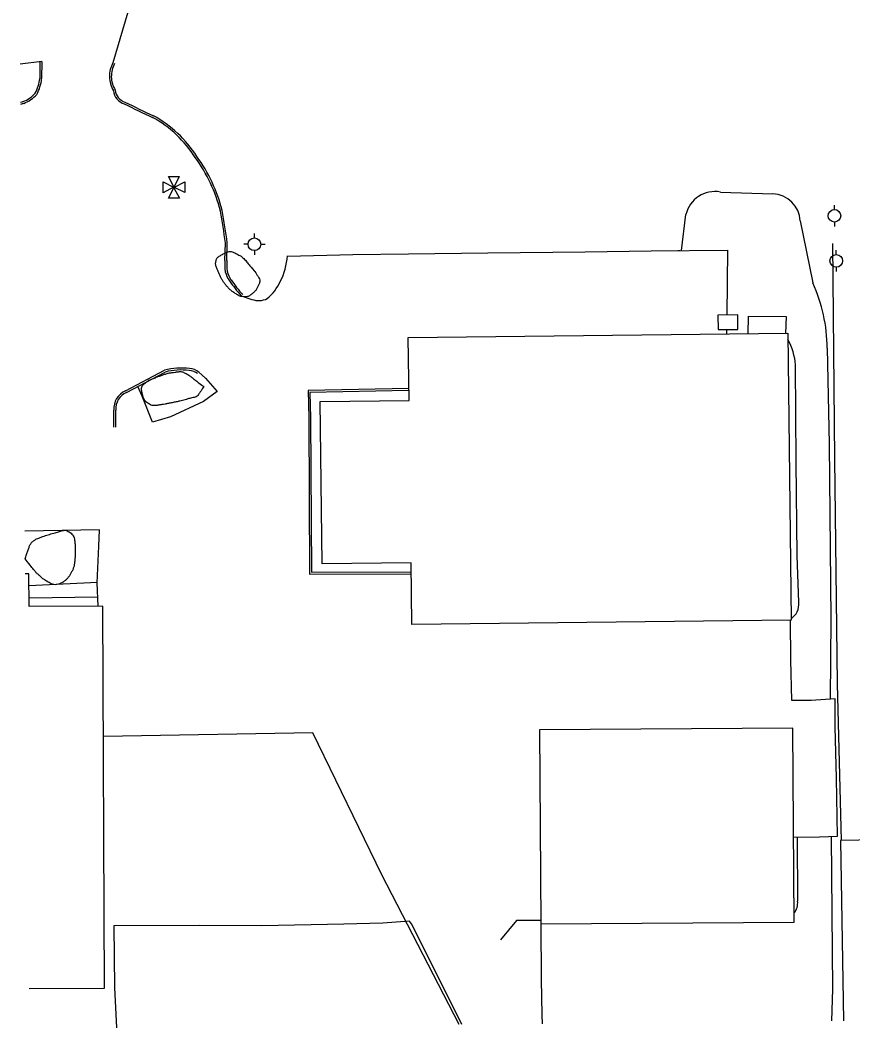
# Model space of a CAD drawing. Extents: x 2145380 to 2156929, y 139568 to 149130.
# Drawn here: x 2150253.7 to 2150518, y 139568.1 to 139888.1 of the extents above; entities that cross this region are included whole.
import ezdxf

# ---------------------------------------------------------------- set-up
doc = ezdxf.new("R2010")
doc.units = 0
for name, color, linetype in [('SURV_Target', 7, 'Continuous'), ('TOPO_Asphalt', 7, 'Continuous'), ('TOPO_Building', 7, 'Continuous'), ('TOPO_Concrete', 7, 'Continuous'), ('TOPO_Curb Back', 7, 'Continuous'), ('TOPO_Dirt Grav', 7, 'Continuous'), ('TOPO_Fence', 7, 'Continuous'), ('TOPO_Misc Line', 7, 'Continuous'), ('TOPO_Power Pole', 7, 'Continuous'), ('TOPO_Sidewalk', 7, 'Continuous'), ('TOPO_Tree Line', 7, 'Continuous'), ('TOPO_Wall Freestanding', 7, 'Continuous'), ('TOPO_Water Fire Hydrant', 7, 'Continuous')]:
    doc.layers.add(name, color=color, linetype=linetype)

# ---------------------------------------------------------------- blocks, each defined once
blk = doc.blocks.new('POWPOL')
at = {"layer": 'TOPO_Power Pole'}
for p, q in [((0, 10.2), (0, 17.3)), ((0, -10.2), (0, -17.3))]:
    blk.add_line(p, q, dxfattribs=at)
blk.add_circle((0, 0), 10.2, dxfattribs=at)
blk = doc.blocks.new('FIRHYD')
at = {"layer": 'TOPO_Water Fire Hydrant'}
for p, q in [((0, 10.2), (0, 17.3)), ((10.2, 0), (17.3, 0)), ((-10.2, 0), (-17.3, 0)), ((0, -10.2), (0, -17.3))]:
    blk.add_line(p, q, dxfattribs=at)
blk.add_circle((0, 0), 10.2, dxfattribs=at)
blk = doc.blocks.new('TAR_1')
at = {"layer": 'SURV_Target'}
blk.add_line((189, 2), (189, 2), dxfattribs=at)
for points in [[(-1, 8), (-96, 189), (91, 190), (2, 8)], [(-9, 0), (-188, -95), (-189, 92), (-8, 4)], [(8, 2), (189, 96), (189, -91), (8, -3)], [(1, -9), (96, -189), (-91, -189), (-3, -8)]]:
    blk.add_lwpolyline(points, dxfattribs=at)
blk.add_circle((0, 0), 8.51, dxfattribs=at)
blk = doc.blocks.new('TAR')
at = {"layer": 'SURV_Target', "xscale": 0.09290322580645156, "yscale": 0.09290322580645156}
blk.add_blockref('TAR_1', (0, 0), dxfattribs=at)

msp = doc.modelspace()

# ---------------------------------------------------------------- linework, layer by layer
at = {"layer": 'TOPO_Asphalt'}
for p, q in [((2150260.56, 139874.9), (2150253.68, 139874.05)), ((2150477.92, 139789.83), (2150477.9, 139788.4))]:
    msp.add_line(p, q, dxfattribs=at)
for points in [[(2150319.07, 139963.08), (2150308.07, 139963.29), (2150303.34, 139963.27), (2150303.37, 139942.12), (2150290.12, 139898.17), (2150283.11, 139874.53)], [(2150338.55, 139813.17), (2150359.26, 139813.6), (2150376.92, 139813.88), (2150402.1, 139814.19), (2150433.03, 139814.49), (2150454.03, 139814.84), (2150478.18, 139815), (2150477.96, 139794.43)], [(2150323.86, 139800.51), (2150327.22, 139799.39)], [(2150310.38, 139776.31), (2150312.51, 139774.41), (2150316.21, 139770.14), (2150311.9, 139766.93), (2150301.43, 139762.1), (2150295.72, 139760.38), (2150292.37, 139768.63), (2150291.04, 139771.76)], [(2150278.47, 139701.99), (2150278.17, 139709.44), (2150278.62, 139721.09), (2150278.83, 139726.24)], [(2150499.23, 139628.68), (2150507.44, 139628.7), (2150513.11, 139628.92), (2150512.87, 139647.43), (2150512.36, 139663.66), (2150512.38, 139672.55), (2150504.8, 139672.06), (2150498.61, 139672), (2150498.36, 139684.97), (2150498.21, 139697.53)], [(2150393.92, 139569.16), (2150389.49, 139578.2), (2150377.9, 139601.13), (2150377.29, 139601.92), (2150368.77, 139601.3), (2150356.47, 139601.01), (2150330.42, 139600.5), (2150310.57, 139600.63), (2150283.42, 139600.49), (2150283.62, 139580.95), (2150284.23, 139568.1)], [(2150419.47, 139569.4), (2150419.43, 139572.28), (2150419.2, 139583.41), (2150419.08, 139601.14)]]:
    msp.add_lwpolyline(points, dxfattribs=at)
for centre, radius, start, end in [((2150316.82, 139814.93), 21.8, 333.0881, 355.3869), ((2150321.91, 139811.69), 15.8, 310.2997, 335.1929), ((2150329.38, 139805.34), 6.33, 250.0216, 295.7419)]:
    msp.add_arc(centre, radius, start, end, dxfattribs=at)
at = {"layer": 'TOPO_Building'}
for points in [[(2150497.36, 139788.62), (2150498.4, 139697.53), (2150378.01, 139696.16), (2150377.79, 139715.75), (2150349.51, 139715.43), (2150348.92, 139766.98), (2150377.12, 139767.3), (2150376.89, 139787.25)], [(2150498.99, 139663.3), (2150418.49, 139662.74), (2150418.92, 139601.14), (2150499.42, 139601.7)]]:
    msp.add_lwpolyline(points, close=True, dxfattribs=at)
msp.add_lwpolyline([(2150256.54, 139580.6), (2150280.46, 139580.71), (2150279.89, 139702), (2150256.51, 139701.89), (2150256.46, 139712.26), (2150255.27, 139712.25)], dxfattribs=at)
at = {"layer": 'TOPO_Concrete'}
msp.add_lwpolyline([(2150484.74, 139788.48), (2150484.89, 139794.06), (2150496.88, 139793.93), (2150496.66, 139788.61)], dxfattribs=at)
at = {"layer": 'TOPO_Curb Back'}
for points in [[(2150259.96, 139874.91), (2150259.89, 139869.55)], [(2150260.56, 139874.9), (2150260.49, 139869.52)], [(2150318.66, 139811.74), (2150318.83, 139817.32)], [(2150319.26, 139811.71), (2150319.43, 139817.35)], [(2150287.13, 139770.38), (2150299.53, 139776.9)], [(2150287.39, 139769.84), (2150299.75, 139776.33)], [(2150377.07, 139771.11), (2150345.05, 139770.44), (2150345.29, 139761.79), (2150345.56, 139712.14), (2150377.83, 139712.25)], [(2150377.08, 139770.51), (2150345.67, 139769.85), (2150345.89, 139761.8), (2150346.16, 139712.74), (2150377.82, 139712.85)], [(2150283.4, 139758.85), (2150283.4, 139764.2)], [(2150284, 139758.85), (2150284, 139764.22)]]:
    msp.add_lwpolyline(points, dxfattribs=at)
for centre, radius, start, end in [((2150291.76, 139870.02), 9.76, 152.5059, 179.613), ((2150291.76, 139870.02), 9.16, 152.5061, 179.5408), ((2150291.4, 139870.39), 9.4, 181.8235, 210.3007), ((2150291.4, 139870.39), 8.8, 181.8996, 211.1089), ((2150247.11, 139870.82), 12.84, 332.1838, 354.3095), ((2150247.11, 139870.82), 13.44, 331.8375, 354.4243), ((2150250.55, 139872.28), 10.87, 291.8483, 316.7732), ((2150250.55, 139872.28), 11.47, 291.7029, 317.1773), ((2150288.32, 139866.28), 5.07, 187.2451, 251.4276), ((2150288.32, 139866.28), 4.47, 185.6982, 251.9086), ((2150450.4, 139194.62), 695.69, 106.34708, 106.41512), ((2150450.4, 139194.61), 695.09, 106.34474, 106.42914), ((2150593.94, 140492.1), 701.49, 244.02519, 244.84074), ((2150594.04, 140492.31), 701.12, 244.02199, 244.84209), ((2150277.69, 139824.4), 37.39, 32.4296, 61.1827), ((2150277.69, 139824.4), 37.99, 32.459, 61.2115), ((2150269.3, 139815.35), 49.43, 14.1751, 36.0795), ((2150269.3, 139815.35), 50.03, 14.153, 36.0578), ((2150131.49, 139792.82), 188.94, 7.451, 10.562), ((2150131.44, 139792.81), 189.59, 7.4371, 10.5675), ((2150336.42, 139810.62), 17.79, 176.3887, 187.8271), ((2150336.43, 139810.62), 17.2, 176.3572, 187.7066), ((2150327.77, 139810.5), 9.27, 194.3894, 214.2948), ((2150327.77, 139810.5), 8.67, 194.6151, 214.2643), ((2150368.13, 139839.14), 58.75, 215.1915, 221.1055), ((2150368.13, 139839.14), 58.15, 215.1963, 221.1054), ((2150304.72, 139757.75), 19.84, 82.1411, 105.1708), ((2150304.72, 139757.75), 19.24, 82.0579, 104.9762), ((2150307.19, 139772.24), 5.17, 51.8838, 87.3352), ((2150307.19, 139772.24), 4.57, 51.8855, 87.6645), ((2150289.67, 139764.63), 6.28, 113.7805, 183.8935), ((2150289.67, 139764.63), 5.68, 113.5772, 184.0928)]:
    msp.add_arc(centre, radius, start, end, dxfattribs=at)
at = {"layer": 'TOPO_Dirt Grav'}
msp.add_line((2150462.43, 139814.89), (2150463.1, 139814.9), dxfattribs=at)
for points in [[(2150475.97, 139833.49), (2150492.62, 139832.93)], [(2150463.62, 139814.9), (2150465.03, 139826.34)], [(2150501.33, 139824.32), (2150505.31, 139804.63)], [(2150509.89, 139783.88), (2150510.46, 139753.55), (2150511.05, 139697.92), (2150510.81, 139672.45)], [(2150500.82, 139703.15), (2150500.33, 139718.05), (2150500.04, 139747.76), (2150499.84, 139778.57)], [(2150500.33, 139628.68), (2150500.46, 139608.33)], [(2150511.13, 139628.85), (2150511.53, 139580.4), (2150511.22, 139570.29)]]:
    msp.add_lwpolyline(points, dxfattribs=at)
for centre, radius, start, end in [((2150474.21, 139824.23), 9.42, 79.2637, 167.0605), ((2150492.18, 139823.77), 9.17, 3.3959, 87.2586), ((2150457.42, 139783.19), 52.48, 0.7595, 24.1188), ((2150480.03, 139776.96), 19.87, 4.6438, 29.182), ((2150495.45, 139702.53), 5.4, 302.9529, 6.5229), ((2150495.66, 139607.65), 4.84, 320.5174, 8.0603)]:
    msp.add_arc(centre, radius, start, end, dxfattribs=at)
at = {"layer": 'TOPO_Fence'}
for points in [[(2150514.41, 139627.62), (2150513.13, 139677.33), (2150512.32, 139748.8), (2150511.67, 139817.12)], [(2150393, 139569.15), (2150368.49, 139616.7), (2150346.55, 139661.81), (2150280.08, 139660.64)], [(2150607.74, 139574.64), (2150607.35, 139629.28), (2150514.07, 139627.62), (2150515.06, 139570.32)]]:
    msp.add_lwpolyline(points, dxfattribs=at)
at = {"layer": 'TOPO_Misc Line'}
msp.add_lwpolyline([(2150475.23, 139789.82), (2150481.48, 139789.85), (2150481.46, 139794.45), (2150475.2, 139794.42)], close=True, dxfattribs=at)
at = {"layer": 'TOPO_Sidewalk'}
for p, q in [((2150278.18, 139709.52), (2150256.48, 139708.41)), ((2150278.36, 139704.9), (2150256.5, 139704.5))]:
    msp.add_line(p, q, dxfattribs=at)
at = {"layer": 'TOPO_Tree Line'}
for points in [[(2150327.98, 139808.48), (2150327.13, 139809.49), (2150326.28, 139810.5), (2150325.43, 139811.51), (2150324.46, 139812.65), (2150323.12, 139813.51), (2150321.81, 139814.17), (2150320.73, 139814.72), (2150319.29, 139814.46), (2150318.12, 139813.82), (2150317.13, 139813.29), (2150316.11, 139812.65), (2150315.86, 139811.66), (2150315.6, 139810.65), (2150316.03, 139809.51), (2150316.44, 139808.52), (2150316.84, 139807.56), (2150317.22, 139806.6), (2150317.76, 139805.69), (2150318.23, 139804.89), (2150318.75, 139804.18), (2150319.37, 139803.48), (2150320.14, 139802.61), (2150320.94, 139801.95), (2150321.98, 139801.27), (2150322.94, 139800.65), (2150323.97, 139800.22), (2150324.94, 139800.21), (2150325.81, 139800.2), (2150326.65, 139800.68), (2150327.49, 139801.35), (2150328.38, 139802.07), (2150328.83, 139802.82), (2150329.25, 139803.75), (2150329.61, 139804.54), (2150329.94, 139805.56), (2150329.47, 139806.26), (2150328.97, 139807), (2150328.48, 139807.74), (2150327.98, 139808.48), (2150327.98, 139808.48)], [(2150311.96, 139771.69), (2150311.06, 139772.39), (2150310.16, 139773.08), (2150309.26, 139773.78), (2150308.23, 139774.59), (2150307.26, 139775.35), (2150306.02, 139776), (2150305.01, 139776.53), (2150303.88, 139776.43), (2150302.83, 139776.3), (2150301.82, 139776.17), (2150300.8, 139776.01), (2150299.79, 139775.71), (2150298.7, 139775.38), (2150297.68, 139774.97), (2150296.64, 139774.55), (2150295.4, 139774.06), (2150294.25, 139773.63), (2150293.15, 139772.68), (2150292.25, 139771.9), (2150292.17, 139770.51), (2150292.42, 139769.51), (2150292.72, 139768.33), (2150293.25, 139767.07), (2150294.52, 139766.26), (2150295.56, 139765.61), (2150296.62, 139765.67), (2150297.66, 139765.83), (2150298.68, 139765.99), (2150299.69, 139766.14), (2150300.7, 139766.35), (2150301.95, 139766.6), (2150303.19, 139766.85), (2150304.42, 139767.12), (2150305.24, 139767.3), (2150306.04, 139767.54), (2150306.85, 139767.78), (2150308.13, 139768.15), (2150309.71, 139768.36), (2150310.46, 139769.46), (2150310.96, 139770.2), (2150311.46, 139770.94), (2150311.96, 139771.69), (2150311.96, 139771.69)], [(2150255.24, 139716.97), (2150256.23, 139715.75), (2150257.21, 139714.53), (2150258.2, 139713.3), (2150258.77, 139712.59), (2150259.47, 139712.01), (2150260.16, 139711.39), (2150261.16, 139710.48), (2150262.28, 139709.77), (2150263.48, 139709.18), (2150264.31, 139708.77), (2150265.37, 139708.78), (2150266.23, 139709.11), (2150267.01, 139709.41), (2150267.71, 139709.85), (2150268.33, 139710.48), (2150268.99, 139711.15), (2150269.5, 139711.82), (2150269.91, 139712.63), (2150270.36, 139713.55), (2150270.75, 139714.46), (2150270.89, 139715.45), (2150271.05, 139716.54), (2150271.1, 139717.64), (2150271.14, 139718.73), (2150271.19, 139719.79), (2150271.17, 139720.86), (2150271.08, 139721.92), (2150270.96, 139723.29), (2150270.5, 139724.7), (2150269.2, 139725.57), (2150268.06, 139726.33), (2150266.77, 139725.84), (2150265.62, 139725.53), (2150263.89, 139725.05), (2150262.15, 139724.54), (2150260.43, 139723.92), (2150259.63, 139723.62), (2150258.84, 139723.37), (2150258.12, 139722.85), (2150257.27, 139722.25), (2150256.73, 139721.37), (2150256.41, 139720.43), (2150256.02, 139719.28), (2150255.63, 139718.13), (2150255.24, 139716.97), (2150255.24, 139716.97)]]:
    msp.add_open_spline(points, degree=3, dxfattribs=at)
at = {"layer": 'TOPO_Wall Freestanding'}
msp.add_line((2150278.83, 139726.24), (2150255.14, 139725.84), dxfattribs=at)
msp.add_lwpolyline([(2150418.91, 139602.15), (2150411.24, 139602.2), (2150406.15, 139596)], dxfattribs=at)

# ---------------------------------------------------------------- block references
at = {"layer": 'SURV_Target', "xscale": 0.19685000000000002, "yscale": 0.19685000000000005}
msp.add_blockref('TAR', (2150302.48, 139834.99), dxfattribs=at)
at = {"layer": 'TOPO_Power Pole', "xscale": 0.19685000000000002, "yscale": 0.19685000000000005}
for p in [(2150512.18, 139825.93), (2150512.76, 139811.63)]:
    msp.add_blockref('POWPOL', p, dxfattribs=at)
at = {"layer": 'TOPO_Water Fire Hydrant', "xscale": 0.19685000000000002, "yscale": 0.19685000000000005}
msp.add_blockref('FIRHYD', (2150328.05, 139816.9), dxfattribs=at)

doc.saveas('drawing.dxf')
